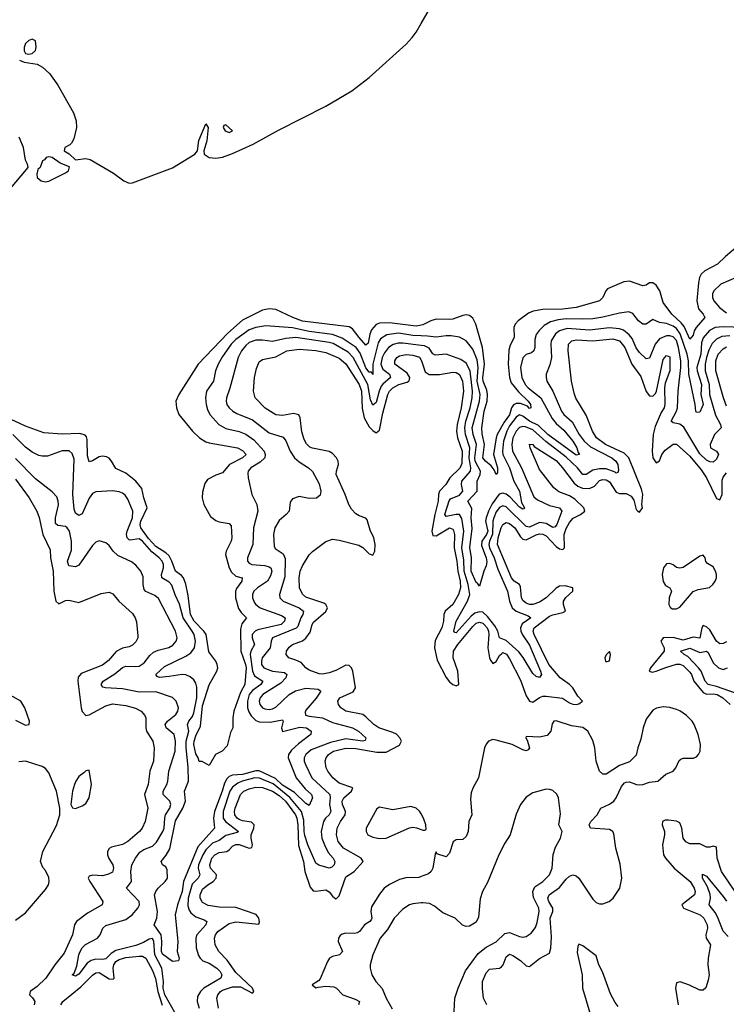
# Model space of a CAD drawing. Header units: inches. Extents: x 1694797 to 1849917, y 907313 to 1017959.
# Tile 537 of 656: x 1787595 to 1791829, y 991693 to 997596. Entities that reach past the tile are written whole.
import ezdxf

# ---------------------------------------------------------------- set-up
doc = ezdxf.new("R2010")
doc.units = ezdxf.units.IN
doc.header["$MEASUREMENT"] = 0
doc.layers.add('B7989', color=7, linetype='Continuous')
doc.layers.add('B7999', color=7, linetype='Continuous')

msp = doc.modelspace()

# ---------------------------------------------------------------- linework, layer by layer
at = {"layer": 'B7989', "color": 5}
for points, elevation in [([(1787593.2, 997353.2), (1787622.2, 997342.2), (1787699.6, 997330), (1787731.8, 997311.8), (1787773, 997273), (1787824, 997204), (1787917.7, 997037.7), (1787933.8, 996990), (1787935.6, 996950), (1787918.2, 996881.8), (1787904.8, 996855.2), (1787894.8, 996845.2), (1787865.2, 996830), (1787860.6, 996810), (1787891.2, 996791.2), (1787930, 996755.1), (1787990, 996763.6), (1788017.7, 996757.7), (1788155.8, 996675.8), (1788219.7, 996630), (1788250, 996616.6), (1788270, 996618), (1788510, 996709), (1788644.2, 996790), (1788659.3, 996810), (1788667.9, 996872.1), (1788710, 996971.2), (1788724.6, 996950), (1788716.8, 996870), (1788698, 996810), (1788701.1, 996790), (1788730, 996769.7), (1788770, 996765.6), (1788810, 996771.4), (1788870, 996793), (1788993.9, 996850), (1789145.8, 996934.2), (1789430, 997077.5), (1789584.4, 997170), (1789689.5, 997250), (1789910, 997450.1), (1789947.3, 997490), (1789970, 997521.8), (1790000, 997573.7)], 520), ([(1787530, 996573), (1787644.5, 996710), (1787642, 996730), (1787630, 996753.6), (1787618.1, 996830), (1787591.1, 996891.1)], 520), ([(1790000, 995764.3), (1789970, 995758.7), (1789810, 995778.9), (1789750, 995777), (1789730, 995768.5), (1789702.9, 995737.1), (1789692.5, 995710), (1789684, 995656), (1789670, 995645), (1789628.4, 995690), (1789590, 995743.7), (1789570, 995754.7), (1789290, 995789.6), (1789232.5, 995810), (1789130, 995858.9), (1789090, 995861.9), (1789050, 995854), (1788930, 995794.5), (1788842.8, 995717.2), (1788664.8, 995530), (1788548, 995350), (1788531.1, 995308.9), (1788533.4, 995270), (1788549.2, 995229.2), (1788630.1, 995130), (1788673.1, 995090), (1788710, 995066), (1788730, 995059.6), (1788899.3, 995030), (1788930, 995012.5), (1788951.2, 994990), (1788930.4, 994970), (1788851, 994929), (1788810, 994878.7), (1788770, 994866.2), (1788721.1, 994838.9), (1788704.2, 994815.8), (1788690, 994764), (1788688.8, 994730), (1788698.2, 994690), (1788737.9, 994617.9), (1788770, 994592.9), (1788790, 994585.5), (1788850, 994575.8), (1788861.6, 994561.6), (1788865.2, 994490), (1788861, 994470), (1788831.8, 994410), (1788827.2, 994390), (1788849.3, 994310), (1788863.1, 994283.1), (1788890, 994260.6), (1788928.5, 994250), (1788926.4, 994230), (1788893.3, 994186.7), (1788888.6, 994170), (1788888.2, 994130), (1788906, 994066), (1788921.7, 994041.7), (1788954.3, 994010), (1788925.4, 993974.6), (1788917.3, 993942.7), (1788919.9, 993810), (1788948.5, 993730), (1788951.5, 993710), (1788944.1, 993610), (1788918.4, 993561.6), (1788877.7, 993450), (1788871.3, 993411.3), (1788871.5, 993350), (1788857.6, 993322.4), (1788837.5, 993242.5), (1788808.3, 993211.7), (1788767.3, 993190), (1788730, 993125.2), (1788688.9, 993148.9), (1788670, 993149.2), (1788664.7, 993170), (1788650, 993194), (1788638, 993250), (1788639.3, 993270), (1788650, 993303.6), (1788678.9, 993361.1), (1788690, 993482.6), (1788730, 993608), (1788776.2, 993690), (1788781.2, 993710), (1788778.6, 993730), (1788770.8, 993750.8), (1788727.2, 993807.2), (1788711.3, 993910), (1788697.9, 993930), (1788640.7, 993990), (1788617.3, 994030), (1788604.5, 994144.5), (1788591.2, 994211.2), (1788577.2, 994250), (1788564.4, 994264.4), (1788529.3, 994289.3), (1788506.8, 994350), (1788490, 994381), (1788470, 994400.6), (1788410, 994438.1), (1788366.6, 994486.6), (1788319.6, 994550), (1788316.9, 994570), (1788321.1, 994590), (1788358.4, 994670), (1788337.6, 994730), (1788326.1, 994786.1), (1788291.3, 994830), (1788230, 994876.6), (1788170, 994904.7), (1788145.6, 994950), (1788130, 994967.4), (1788114.9, 994974.9), (1788090, 994978.5), (1788070, 994975.7), (1788030, 994950.9), (1788010, 994945.1), (1788000.8, 994980.8), (1787999, 995079), (1787995, 995095), (1787986.1, 995106.1), (1787954.8, 995114.8), (1787850, 995111.3), (1787740.2, 995120.2), (1787630, 995159.9), (1787513.3, 995213.3)], 520), ([(1790000, 995700.6), (1789950, 995702.5), (1789864.2, 995715.8), (1789794.2, 995705.8), (1789756.8, 995683.2), (1789742, 995658), (1789711.3, 995531.4), (1789710, 995469.8), (1789702.5, 995482.5), (1789690, 995482.2), (1789670, 995508), (1789636, 995596), (1789610.5, 995630.5), (1789526.6, 995686.6), (1789470, 995709.4), (1789330, 995726.9), (1789230, 995748.8), (1789070, 995760.7), (1789010, 995751.2), (1788970, 995737.3), (1788890, 995679.5), (1788862.4, 995650), (1788810, 995576.8), (1788784.1, 995530), (1788768.3, 995490), (1788757, 995430), (1788715.1, 995370), (1788708.9, 995330), (1788711.4, 995290), (1788719.7, 995259.7), (1788734.8, 995230), (1788788.7, 995168.7), (1788830, 995144.8), (1788910, 995128.1), (1788950, 995112.1), (1788997, 995077), (1789060.2, 995010), (1789066.4, 994990), (1789064.3, 994970), (1789036.3, 994943.7), (1788980.5, 994910), (1788964.2, 994890), (1788962.3, 994877.7), (1788964, 994850), (1788986.5, 994750), (1789015.3, 994690), (1789020.8, 994650), (1788995.1, 994550), (1788991.3, 994450), (1788959.4, 994370), (1788959.7, 994350), (1788970, 994338.2), (1788986.4, 994330), (1789064, 994324), (1789090, 994316.8), (1789098.9, 994310), (1789104.9, 994290), (1789097.8, 994262.2), (1789079.6, 994230), (1789019.7, 994190), (1788998.1, 994170), (1788989.6, 994150), (1788989, 994130), (1789001, 994101), (1789009.4, 994089.4), (1789035.5, 994070), (1789163.9, 994023.9), (1789186.2, 994010), (1789180.9, 993990), (1789161.4, 993970), (1789022.7, 993937.3), (1789005.5, 993930), (1788988.7, 993910), (1788987.9, 993890), (1789001.5, 993850), (1788979.5, 993810), (1788975.2, 993790), (1788990.5, 993690), (1789002.1, 993662.1), (1789051.5, 993630), (1789039.3, 993610), (1788990, 993573.8), (1788970.6, 993550), (1788959.8, 993510), (1788960.7, 993470), (1788967, 993447), (1788982.1, 993422.1), (1789010, 993394.8), (1789030, 993385.8), (1789095, 993385), (1789170, 993398.7), (1789174.3, 993390), (1789163.2, 993350), (1789169.3, 993329.3), (1789274.4, 993354.4), (1789312.8, 993350), (1789340.8, 993330), (1789338.8, 993310), (1789334.3, 993305.7), (1789265.2, 993254.8), (1789223.2, 993216.8), (1789206.4, 993190), (1789203.3, 993170), (1789251.1, 993050), (1789304.7, 992984.7), (1789343, 992950), (1789350.1, 992930), (1789330, 992884.2), (1789310, 992897.5), (1789242.5, 992962.5), (1789170, 993007.4), (1789126.9, 993046.9), (1789030, 993092.4), (1789010, 993092), (1788930, 993071.3), (1788870, 993067.4), (1788850, 993059), (1788835.7, 993044.3), (1788821.8, 993018.2), (1788808.1, 992970), (1788761.7, 992850), (1788755.6, 992810), (1788761.2, 992750), (1788663, 992637), (1788576.1, 992430), (1788567.8, 992370), (1788540.5, 992290), (1788526.4, 992230), (1788541.6, 992070), (1788538.6, 992010), (1788551.1, 991970), (1788546.8, 991953.2), (1788510, 991949.7), (1788450, 991992.9), (1788444.7, 992010), (1788446.3, 992070), (1788442.2, 992110), (1788400.2, 992170), (1788415.5, 992210), (1788421.3, 992250), (1788402.9, 992350), (1788409.9, 992370), (1788424.4, 992390), (1788465.7, 992430), (1788480.2, 992450), (1788479.2, 992499.2), (1788470, 992516.5), (1788449.7, 992530), (1788443.1, 992550), (1788473.1, 992586.9), (1788494.7, 992625.3), (1788527.4, 992792.6), (1788572.7, 992870), (1788588.4, 992910), (1788582.1, 992970), (1788605.5, 993030), (1788605.2, 993114.8), (1788591.7, 993231.7), (1788592.8, 993270), (1788607.5, 993330), (1788600.7, 993370), (1788607.8, 993390), (1788630, 993418.9), (1788638.7, 993441.3), (1788656.2, 993530), (1788655.3, 993595.3), (1788650, 993618.9), (1788638.2, 993638.2), (1788616.8, 993656.8), (1788590, 993668.8), (1788568.9, 993671.1), (1788490, 993657.6), (1788433.3, 993653.3), (1788418, 993658), (1788409.7, 993670), (1788462.6, 993717.4), (1788590, 993780.4), (1788619.6, 993800.4), (1788642.1, 993830), (1788647.9, 993870), (1788639.4, 993910), (1788629.2, 993930), (1788574.4, 994010), (1788552.8, 994092.8), (1788527.3, 994147.3), (1788506.6, 994206.6), (1788490, 994224.2), (1788446.4, 994250), (1788445.4, 994270), (1788456.9, 994310), (1788456.4, 994330), (1788448.6, 994350), (1788431.4, 994370), (1788386, 994406), (1788330, 994470.3), (1788310, 994483.9), (1788256.2, 994476.2), (1788250, 994476.9), (1788238, 994490), (1788235.5, 994510), (1788239.2, 994530), (1788271.3, 994610), (1788273.6, 994650), (1788242.5, 994722.5), (1788225.8, 994745.9), (1788210, 994757.9), (1788190, 994766.3), (1788150, 994771.5), (1788050, 994764.8), (1788030, 994755.8), (1788010, 994728.4), (1787970, 994634), (1787950, 994623.1), (1787930, 994636.9), (1787920.9, 994660.9), (1787913.5, 994750), (1787920.7, 994960.7), (1787910, 994996), (1787891, 995011), (1787850, 995011.3), (1787760.9, 994979.1), (1787730, 994978.5), (1787710, 994983.2), (1787670, 995003.9), (1787630, 995033.3), (1787553.4, 995110)], 540), ([(1790000, 995643.7), (1789890, 995657.2), (1789863.3, 995656.7), (1789831.9, 995648.1), (1789805.4, 995630), (1789781.2, 995598.8), (1789767.8, 995570), (1789759.5, 995530), (1789770, 995500.8), (1789810.7, 995470), (1789816.6, 995450), (1789770, 995410.9), (1789761.7, 995398.3), (1789748.6, 995370), (1789730, 995301.5), (1789710, 995284.4), (1789696.8, 995316.8), (1789681.4, 995410), (1789593.5, 995570), (1789562.7, 995602.7), (1789474.1, 995654.1), (1789450, 995661.8), (1789249.9, 995689.9), (1789190, 995684.5), (1789110, 995666.2), (1789050, 995675.4), (1789010, 995675.1), (1788970, 995660.1), (1788950, 995643.7), (1788924.2, 995610), (1788903.6, 995570), (1788853.6, 995386.4), (1788834, 995330), (1788831.5, 995310), (1788836.6, 995290), (1788849.4, 995270), (1788871.2, 995250), (1788895.4, 995235.4), (1788990, 995196.8), (1789090, 995118.9), (1789173.9, 995093.9), (1789190, 995070.4), (1789214.6, 995010), (1789242.3, 994970), (1789270, 994946.1), (1789326, 994910), (1789350, 994886.5), (1789390, 994813.4), (1789399.1, 994770), (1789394.7, 994745.3), (1789372.7, 994727.3), (1789330, 994724.8), (1789270, 994738), (1789230, 994724.5), (1789216.2, 994703.8), (1789208.8, 994650), (1789192.2, 994630), (1789150, 994594), (1789122.8, 994550), (1789116.1, 994510), (1789119.5, 994439.5), (1789126, 994426), (1789173.5, 994393.5), (1789185.9, 994365.9), (1789183.7, 994256.3), (1789151.1, 994150), (1789153.8, 994130), (1789174, 994110), (1789269.3, 994070), (1789295.1, 994050), (1789292.3, 994030), (1789278.5, 994010), (1789261.3, 993958.7), (1789251, 993949), (1789109.4, 993890), (1789101.2, 993870), (1789094.8, 993830), (1789047.5, 993770), (1789042.8, 993750), (1789044.6, 993730), (1789057.8, 993710), (1789110, 993690.4), (1789181.9, 993681.9), (1789195.9, 993670), (1789189.5, 993650), (1789160.6, 993619.4), (1789052.7, 993550), (1789036.6, 993530), (1789030.1, 993510), (1789033, 993490), (1789050, 993470.2), (1789064.7, 993464.7), (1789090, 993461.4), (1789110, 993465), (1789130, 993475.4), (1789209.2, 993550.8), (1789247.4, 993572.6), (1789310, 993587.9), (1789382.6, 993582.6), (1789398.6, 993570), (1789372, 993528), (1789310, 993456.5), (1789305.1, 993445.1), (1789307.4, 993427.4), (1789330, 993420.1), (1789410, 993410.7), (1789470, 993382.2), (1789590, 993350.1), (1789625.5, 993330), (1789668.8, 993290), (1789665.5, 993274.5), (1789648.9, 993271.1), (1789550, 993283.8), (1789457.8, 993262.2), (1789341.5, 993218.5), (1789309.2, 993190.8), (1789299.3, 993170), (1789299.8, 993150), (1789307.4, 993130), (1789345.1, 993050), (1789452.3, 992950), (1789455.4, 992930), (1789451, 992890), (1789458.9, 992850), (1789448.9, 992830), (1789427.8, 992810), (1789415.7, 992790), (1789401, 992730), (1789405.6, 992690), (1789420.8, 992650), (1789444.2, 992604.2), (1789472.8, 992570), (1789483.5, 992550), (1789479, 992530), (1789465.4, 992514.6), (1789450, 992509.1), (1789387.3, 992527.3), (1789370, 992539.3), (1789321.2, 992650), (1789304.2, 992704.3), (1789299.3, 992730), (1789298, 992798), (1789282.7, 992850), (1789213.8, 992933.8), (1789114.3, 993014.3), (1789031.5, 993048.5), (1789003.1, 993050), (1788928.6, 993031.4), (1788901.2, 993018.8), (1788870, 992995.3), (1788854.5, 992970), (1788813.8, 992850), (1788813.7, 992810), (1788828.4, 992788.4), (1788906, 992730), (1788897, 992723), (1788830, 992705.6), (1788790, 992676), (1788750, 992659.3), (1788710, 992619.9), (1788691.7, 992590), (1788666.8, 992530), (1788663.6, 992510), (1788673.3, 992470), (1788663.4, 992450), (1788627.5, 992412.5), (1788603.7, 992330), (1788603, 992283), (1788610, 992257.5), (1788620.9, 992240.9), (1788650, 992217.6), (1788700.1, 992200.1), (1788716.5, 992190), (1788709.3, 992170), (1788656.6, 992110), (1788650.1, 992090), (1788651.4, 992031.4), (1788666.3, 991986.3), (1788675.2, 991970), (1788692.8, 991952.8), (1788730, 991939.3), (1788775.6, 991910), (1788795.5, 991890), (1788806, 991870), (1788799.8, 991850), (1788697.3, 991790), (1788677.3, 991770), (1788659.6, 991740.4), (1788658, 991710), (1788670.7, 991670)], 560), ([(1788785.9, 991670), (1788776.8, 991730), (1788781.5, 991750), (1788797.3, 991770), (1788810, 991777.7), (1788870, 991798.3), (1788917.5, 991797.5), (1788990, 991760.7), (1788997, 991770), (1788990.2, 991790), (1788890, 991884.5), (1788837.8, 991957.8), (1788787.8, 992010), (1788766, 992050), (1788761.3, 992090), (1788768.1, 992110), (1788782.5, 992130), (1788850, 992178.3), (1788890, 992187.7), (1789027.1, 992172.9), (1789032.7, 992187.3), (1789027.7, 992210), (1789010.8, 992230.8), (1788890, 992272.6), (1788790, 992274.5), (1788724.5, 992284.5), (1788690, 992304.4), (1788675.8, 992330), (1788675.7, 992350), (1788690, 992383.2), (1788721.7, 992410), (1788754.6, 992430), (1788771.2, 992450), (1788773.1, 992470), (1788739.1, 992510), (1788733.9, 992530), (1788746.9, 992570), (1788764.2, 992590), (1788790, 992603.1), (1788835.2, 992610), (1788850, 992619.1), (1788870, 992641.9), (1788890, 992652.1), (1788910, 992651.5), (1788970, 992628.7), (1788985.9, 992634.1), (1788990.5, 992649.5), (1788981.3, 992690), (1788981.6, 992710), (1788998.3, 992750), (1789000.8, 992770), (1788984.8, 992784.8), (1788930, 992794), (1788910, 992801.7), (1788898.4, 992810), (1788884.8, 992830), (1788882.5, 992850), (1788886.9, 992870), (1788918.4, 992950), (1788938, 992970), (1788970, 992985), (1789010, 992994.4), (1789050, 992992.8), (1789110, 992971.9), (1789150, 992944.3), (1789187.1, 992910), (1789246.8, 992830), (1789256, 992810), (1789261.7, 992770), (1789265.8, 992645.8), (1789296.4, 992550), (1789304.2, 992490), (1789334.7, 992394.7), (1789353.4, 992373.4), (1789370, 992371.6), (1789430, 992379.9), (1789450, 992368.3), (1789470, 992341.7), (1789490, 992326), (1789493.1, 992326.9), (1789510, 992343.5), (1789550, 992458.3), (1789598.6, 992490), (1789652.3, 992550), (1789641.3, 992570), (1789535.9, 992630), (1789503.6, 992670), (1789493.6, 992710), (1789496.6, 992750), (1789516.3, 992790), (1789545.9, 992830), (1789547.4, 992850), (1789529, 992890), (1789527.5, 992910), (1789537.2, 992930), (1789583, 992970), (1789591.4, 992990), (1789510, 993019.7), (1789471, 993051), (1789440.8, 993090), (1789431.4, 993110), (1789425.5, 993150), (1789430.8, 993170), (1789445, 993190), (1789475.6, 993210), (1789550, 993228.8), (1789610, 993226.7), (1789735.4, 993204.6), (1789790, 993205), (1789870, 993245.9), (1789882.1, 993270), (1789873.6, 993290), (1789852, 993312), (1789830, 993323.6), (1789747.2, 993350), (1789716.6, 993370), (1789670, 993416.1), (1789650.1, 993430.1), (1789550, 993450.1), (1789520.2, 993470), (1789504.3, 993490), (1789501.5, 993510), (1789514, 993530), (1789593.7, 993566.3), (1789606.6, 993590), (1789590.6, 993690.6), (1789583, 993710), (1789570, 993724.7), (1789550, 993725.5), (1789490, 993694.7), (1789450, 993680.7), (1789410, 993672.9), (1789390, 993674.2), (1789330, 993696.3), (1789310.2, 993710), (1789281.7, 993741.8), (1789250, 993757.3), (1789207.2, 993770), (1789191.3, 993790), (1789193.7, 993810), (1789210, 993834.5), (1789230.3, 993850), (1789290, 993872.5), (1789310, 993887.5), (1789335.8, 993924.2), (1789347.6, 993970), (1789355.7, 993984.3), (1789430, 994047.7), (1789438.5, 994070), (1789429.2, 994089.3), (1789417.2, 994097.2), (1789310, 994134.4), (1789290, 994151.3), (1789271.4, 994190), (1789269.1, 994249.1), (1789276.2, 994290), (1789290, 994322.3), (1789330, 994387.1), (1789350, 994408.2), (1789430, 994467.8), (1789470, 994481.5), (1789510, 994476.2), (1789626.2, 994446.2), (1789651.3, 994431.3), (1789690, 994393.6), (1789710, 994386.6), (1789722, 994410), (1789724.7, 994450), (1789716.2, 994490), (1789695.9, 994535.9), (1789677.5, 994597.5), (1789668.1, 994608.1), (1789630, 994622), (1789610, 994634.3), (1789582.4, 994662.4), (1789566.3, 994690), (1789546, 994750), (1789491.8, 994870), (1789492.7, 994890), (1789504.6, 994930), (1789502.5, 994950), (1789493.1, 994970), (1789470, 994995), (1789450, 995007.1), (1789350, 995026.4), (1789334.3, 995034.3), (1789313.6, 995053.6), (1789299.4, 995079.4), (1789284.8, 995124.8), (1789275.9, 995210), (1789268, 995228), (1789235, 995235), (1789170, 995223.3), (1789130, 995227.5), (1789066.2, 995266.2), (1789005.2, 995330), (1788995, 995370), (1789001.8, 995450), (1789014.7, 995505.3), (1789030, 995544.5), (1789050, 995559.1), (1789130, 995574), (1789195.8, 995610), (1789270, 995621.5), (1789370, 995612), (1789430, 995600.4), (1789510, 995567), (1789550, 995532.7), (1789629.9, 995410), (1789642.1, 995370), (1789647.1, 995267.1), (1789658.4, 995210), (1789690, 995155.4), (1789710, 995132.3), (1789730, 995119.9), (1789750, 995134.3), (1789770, 995236.9), (1789801.7, 995350), (1789811.2, 995370), (1789830.8, 995390), (1789866.6, 995410), (1789916.7, 995423.3), (1789928.9, 995431.1), (1789931.9, 995450), (1789916.8, 995476.8), (1789843.7, 995530), (1789842, 995550), (1789854.7, 995570), (1789870, 995579.9), (1789910, 995588.8), (1789950, 995585.3), (1789990, 995572.2), (1790000, 995555.9)], 580), ([(1788531.7, 991630), (1788464.6, 991750), (1788455.2, 991790), (1788455.6, 991830), (1788447, 991910), (1788404.6, 991990), (1788398.2, 992070), (1788390, 992087.9), (1788370, 992083.1), (1788336.6, 992063.4), (1788290, 992044.7), (1788170, 992016), (1788142.7, 991997.3), (1788110, 991965.1), (1788090, 991961.7), (1788050, 991964.3), (1788023.3, 991956.7), (1787999.4, 991940.6), (1787950, 991874.5), (1787930, 991862.7), (1787909.7, 991869.7), (1787920.1, 991879.9), (1787938, 991922), (1787948.8, 991990), (1787956.9, 992010), (1787969.2, 992030.8), (1787988.9, 992051.1), (1788061.4, 992090), (1788077.1, 992110), (1788093.5, 992150), (1788110, 992164.6), (1788230, 992200.7), (1788269.5, 992230.5), (1788302.6, 992270), (1788312.3, 992290), (1788311.4, 992310), (1788233.8, 992390), (1788264.8, 992430), (1788260.2, 992490), (1788266.2, 992530), (1788288.1, 992570), (1788315.1, 992604.9), (1788339.2, 992620.8), (1788390, 992641.2), (1788414.8, 992665.2), (1788452.7, 992730), (1788460.1, 992750), (1788463.7, 992810), (1788469, 992830), (1788493.6, 992870), (1788500.2, 992890), (1788494.3, 992910), (1788453.6, 992950), (1788454.1, 992970), (1788476.2, 993010), (1788481.8, 993030), (1788487.8, 993090), (1788526.2, 993210), (1788529.3, 993270), (1788519.9, 993310), (1788472.8, 993350), (1788465.9, 993370), (1788480.2, 993390), (1788530.6, 993430), (1788542.6, 993450), (1788545.5, 993470), (1788532.9, 993510), (1788510, 993531.6), (1788410, 993567.3), (1788310, 993564.3), (1788210, 993584.4), (1788109, 993590), (1788093.8, 993593.8), (1788083.5, 993610), (1788094.2, 993630), (1788165.1, 993674.9), (1788210, 993712.8), (1788230, 993721), (1788290, 993717.7), (1788310, 993721.2), (1788340.1, 993739.9), (1788374.9, 993785.1), (1788395.9, 993804.1), (1788423.5, 993816.5), (1788487.7, 993832.3), (1788513.1, 993846.9), (1788532.8, 993870), (1788537.5, 993890), (1788528.5, 993930), (1788425.5, 994125.5), (1788404.4, 994144.4), (1788350, 994168.4), (1788340.8, 994180.8), (1788334, 994210), (1788335.3, 994255.3), (1788320.8, 994290), (1788290, 994326.2), (1788264.9, 994344.9), (1788182.9, 994382.9), (1788155.5, 994410), (1788130, 994444.2), (1788110, 994460.7), (1788070, 994471.5), (1788050, 994464.7), (1788030, 994444), (1787950, 994326), (1787930, 994315.1), (1787890, 994322.6), (1787880.3, 994350), (1787904.5, 994415.5), (1787905.9, 994470), (1787892.3, 994530), (1787879.9, 994550), (1787870, 994557.4), (1787823.9, 994563.9), (1787810, 994576.2), (1787809.4, 994610), (1787827.8, 994687.8), (1787826, 994710), (1787816.2, 994736.2), (1787790, 994765.7), (1787690, 994843.2), (1787570, 994964.5)], 560), ([(1787570, 994842.3), (1787652.3, 994730), (1787697.8, 994650), (1787711.2, 994611.2), (1787732.5, 994510), (1787777.1, 994417.1), (1787779, 994370), (1787795.3, 994290), (1787799.7, 994170), (1787810.8, 994110.8), (1787830, 994094.3), (1787870, 994113.5), (1787890, 994115.8), (1787950, 994102), (1788083.4, 994156.6), (1788130, 994163.7), (1788153.1, 994153.1), (1788189.4, 994110), (1788270, 994037), (1788287.3, 994010), (1788294, 993986), (1788302.7, 993902.7), (1788302.2, 993890), (1788290, 993866.7), (1788270, 993846.5), (1788250, 993836), (1788210, 993827.5), (1788171.9, 993808.1), (1788126, 993754), (1788090, 993725.8), (1787962.8, 993677.2), (1787945.1, 993654.9), (1787942.1, 993630), (1787963.8, 993470), (1787970, 993448.3), (1787990, 993423.7), (1788010, 993427.9), (1788110, 993482.8), (1788150, 993493.9), (1788230, 993484.3), (1788288, 993468), (1788322, 993450), (1788344.3, 993424.3), (1788349.9, 993409.9), (1788349.9, 993350), (1788354.8, 993330), (1788392.9, 993270), (1788400.4, 993230), (1788395.9, 993150), (1788374.1, 993090), (1788364.2, 993010), (1788343.1, 992950), (1788363.2, 992870), (1788346.5, 992790), (1788329, 992750), (1788313.2, 992730), (1788241.8, 992670), (1788210, 992650.7), (1788144.8, 992635.2), (1788130, 992626.7), (1788121.7, 992610), (1788121.2, 992590), (1788128.2, 992568.2), (1788153.2, 992530), (1788157.5, 992510), (1788150, 992486), (1788127.5, 992472.5), (1788090, 992463.4), (1788030, 992467.8), (1788010, 992461.3), (1788005.6, 992450), (1788014.1, 992430), (1788093.3, 992310), (1788088.5, 992290), (1788000.3, 992239.7), (1787935, 992190), (1787923.9, 992170), (1787910.3, 992109.7), (1787861.2, 991998.8), (1787805, 991930), (1787751.2, 991850), (1787699.3, 991800.7), (1787657.2, 991770), (1787653.5, 991750), (1787671.6, 991731.6), (1787684.5, 991710), (1787682.1, 991690)], 580), ([(1787570, 993397.1), (1787630, 993367.1), (1787651.6, 993370), (1787654, 993390), (1787626, 993470), (1787601.7, 993510), (1787510, 993561.9)], 580), ([(1787570, 992198), (1787630, 992240.5), (1787750, 992381.3), (1787768, 992410), (1787772.1, 992430), (1787770, 992454), (1787750, 992495.1), (1787733.3, 992513.3), (1787719.5, 992550), (1787732.8, 992610), (1787814.3, 992765.7), (1787834.5, 992830), (1787835.1, 992870), (1787814.5, 992970), (1787770, 993081.7), (1787750, 993106.4), (1787730, 993118.7), (1787630, 993151.1), (1787590, 993146.2)], 620), ([(1790000, 992834.1), (1789990, 992851.1), (1789970, 992869.7), (1789938.8, 992878.8), (1789830, 992859.9), (1789750, 992874.1), (1789734.5, 992865.5), (1789671.9, 992750), (1789670.1, 992730), (1789680.9, 992710), (1789710, 992694.2), (1789750, 992686.9), (1789790, 992689.3), (1789930, 992751), (1789950, 992754.5), (1789971.9, 992751.9), (1790000, 992741)], 620), ([(1790000, 992459.4), (1789986, 992454), (1789909.1, 992450.9), (1789870, 992442), (1789810, 992412.2), (1789779.6, 992390), (1789750, 992354), (1789703.2, 992276.8), (1789699.5, 992250), (1789705.3, 992210), (1789700.1, 992199.9), (1789692.3, 992190), (1789660.5, 992170), (1789631, 992129), (1789618.3, 992121.7), (1789601.8, 992118.2), (1789550, 992120.2), (1789526.6, 992113.4), (1789515.2, 992104.8), (1789504.4, 992090), (1789504.1, 992070), (1789529.1, 992010), (1789512.2, 991990), (1789470, 991979.8), (1789451, 991969), (1789438.5, 991950), (1789394.9, 991845.1), (1789386, 991834), (1789346.8, 991810), (1789370, 991791.3), (1789383.2, 991796.8), (1789430, 991801.5), (1789477.3, 991797.3), (1789493.4, 991790), (1789530.8, 991750.8), (1789604.3, 991724.3), (1789630.1, 991710.1), (1789625.2, 991690)], 620), ([(1790000, 992300.9), (1789950, 992295.6), (1789930, 992288.6), (1789890, 992263.1), (1789839.1, 992210), (1789799.3, 992140.7), (1789755, 992090), (1789710.4, 991990.4), (1789694.9, 991930), (1789694.9, 991910), (1789705.5, 991870), (1789728.9, 991830), (1789767.6, 991787.6), (1789790, 991730.8), (1789826.4, 991666.4)], 640), ([(1787840.8, 991690), (1787853.5, 991710), (1787961.4, 991798.6), (1788030, 991868.1), (1788050, 991881.1), (1788070, 991883.8), (1788130, 991846.2), (1788155.6, 991844.4), (1788161.4, 991850), (1788155.4, 991910), (1788158.3, 991930), (1788170.1, 991949.9), (1788190, 991961.2), (1788230, 991972.8), (1788310, 991982.2), (1788330, 991982.1), (1788350, 991970.6), (1788390, 991894.8), (1788408.8, 991848.7), (1788422.4, 991770), (1788447.7, 991687.7)], 580)]:
    msp.add_lwpolyline(points, dxfattribs=dict(at, elevation=elevation))
for points, elevation in [([(1787670, 997480.3), (1787650, 997471.9), (1787630, 997452.5), (1787622.4, 997430), (1787620.9, 997410), (1787630, 997392.5), (1787650, 997388.7), (1787670, 997394.4), (1787690, 997410.7), (1787694, 997434), (1787688.8, 997468.8)], 540), ([(1788830, 996966), (1788818, 996962), (1788814, 996950), (1788826.4, 996930), (1788850, 996920.5), (1788869, 996930)], 540), ([(1787770, 996774.2), (1787754, 996770), (1787744.2, 996755.8), (1787730.8, 996750), (1787716.3, 996710), (1787702.9, 996697.1), (1787697.4, 996670), (1787700.3, 996650), (1787722.6, 996630), (1787750, 996623.9), (1787770, 996628.1), (1787870, 996677.4), (1787886.6, 996690), (1787893.6, 996713.6), (1787836.4, 996736.4), (1787790, 996769.7)], 520), ([(1788010, 993096), (1787990, 993093.2), (1787979.9, 993080.1), (1787950, 993058), (1787930.4, 993030), (1787922.6, 993010), (1787910.6, 992970), (1787901, 992890), (1787911, 992871), (1787930, 992866.8), (1787970, 992882.4), (1787990, 992897.1), (1788011, 992930), (1788025.1, 993010)], 620)]:
    msp.add_lwpolyline(points, close=True, dxfattribs=dict(at, elevation=elevation))
at = {"layer": 'B7999', "color": 5}
for points, elevation in [([(1790000, 997573.7), (1790295.5, 998084.5)], 520), ([(1791899.6, 996240.4), (1791823.6, 996176.4), (1791777.6, 996130), (1791700.8, 996090), (1791679, 996070), (1791669.3, 996050.7), (1791662.2, 996017.8), (1791652.6, 995910), (1791663, 995863), (1791691.1, 995830), (1791701.3, 995810), (1791649.7, 995750.3), (1791637.2, 995730), (1791630, 995705.1), (1791610, 995680.3), (1791577.1, 995757.1), (1791559.2, 995779.2), (1791503.7, 995830), (1791450, 995901.1), (1791430.6, 995970.6), (1791410, 996004), (1791390, 996018.3), (1791370, 996019.3), (1791350, 996005.4), (1791330, 995999.7), (1791250, 996027.9), (1791215.7, 996024.3), (1791118.2, 995981.8), (1791107.2, 995970), (1791088.9, 995930), (1791068.6, 995911.4), (1791050, 995903.7), (1790930.1, 995869.9), (1790850, 995861.4), (1790730, 995858.7), (1790671.5, 995848.5), (1790643, 995837), (1790582.3, 995790), (1790564.8, 995770), (1790555.6, 995750), (1790557.2, 995690), (1790534.7, 995645.3), (1790525.4, 995614.6), (1790522.5, 995530), (1790530.4, 995450), (1790539.8, 995419.8), (1790584.1, 995364.1), (1790642.3, 995310), (1790656.6, 995290), (1790658.4, 995270), (1790650, 995265.8), (1790638.7, 995278.7), (1790595.3, 995295.3), (1790570, 995295), (1790553.6, 995286.4), (1790541.5, 995270), (1790530, 995227.1), (1790497.4, 995182.6), (1790456.7, 995110), (1790449.2, 995090), (1790435.1, 994990), (1790458.4, 994910), (1790458, 994882), (1790450, 994869), (1790437.8, 994897.8), (1790420.8, 994920.8), (1790386, 994950), (1790369.9, 994970), (1790379.6, 995050), (1790366.4, 995113.6), (1790364.2, 995150), (1790378.7, 995250), (1790396.5, 995310), (1790398.8, 995350), (1790394.9, 995374.9), (1790372.3, 995430), (1790370, 995449.5), (1790381, 995530), (1790367.7, 995630), (1790329.2, 995770), (1790310, 995807.1), (1790290, 995822.4), (1790270, 995826.6), (1790250, 995823.1), (1790190, 995801.2), (1790170, 995798.2), (1790090, 995800.2), (1790057.8, 995790), (1790010, 995766.2), (1790000, 995764.3)], 520), ([(1791887.7, 996050), (1791796.9, 996010), (1791753.8, 995970), (1791746.8, 995953.2), (1791746, 995930), (1791754.1, 995910), (1791787.7, 995870), (1791830, 995838.5)], 540), ([(1791930.1, 995749.9), (1791810, 995754.2), (1791763.2, 995750), (1791727.9, 995732.1), (1791690.5, 995689.5), (1791680.5, 995659.5), (1791676.2, 995590), (1791653.4, 995510), (1791654.7, 995490), (1791679.9, 995410), (1791677.7, 995350), (1791690.7, 995290), (1791670, 995242.3), (1791650, 995242), (1791646.4, 995250), (1791643.7, 995290), (1791605.1, 995470), (1791601.9, 995550), (1791594.5, 995590), (1791553.4, 995713.4), (1791530, 995745), (1791510, 995759.3), (1791470, 995775.6), (1791430, 995780.7), (1791390, 995798.5), (1791350, 995770.9), (1791330, 995769.8), (1791303.7, 995790), (1791270, 995834.8), (1791244.7, 995844.7), (1791190, 995837.4), (1791090, 995813), (1791030, 995803.6), (1790970, 995799.9), (1790870, 995802.4), (1790822.4, 995797.6), (1790774.9, 995785.1), (1790737.4, 995762.6), (1790707, 995733), (1790690.5, 995709.5), (1790681.6, 995678.4), (1790682.2, 995630), (1790676.6, 995610), (1790661.3, 995598.7), (1790630, 995589), (1790610, 995568.2), (1790596.4, 995510), (1790603.8, 995450), (1790624.2, 995410), (1790641.2, 995390), (1790717.3, 995330), (1790784.8, 995204.8), (1790810, 995174.4), (1790855.4, 995135.4), (1790909.7, 995070), (1790933.3, 995030), (1790941, 995001), (1790950.3, 994989.7), (1790930, 994985.4), (1790759.5, 995110), (1790703.3, 995163.3), (1790649.3, 995189.3), (1790610, 995219.6), (1790590, 995228), (1790570, 995212.4), (1790530, 995160.8), (1790513.7, 995130), (1790493.8, 995070), (1790487.2, 995010), (1790490, 994990.3), (1790529.2, 994910), (1790556.5, 994830), (1790589.1, 994770), (1790601.9, 994701.9), (1790620.2, 994670), (1790617.2, 994662.8), (1790610, 994661.2), (1790590, 994672.7), (1790534.4, 994734.4), (1790510, 994752.3), (1790490, 994758.5), (1790468.8, 994751.2), (1790426.8, 994693.2), (1790404.3, 994650), (1790389.8, 994610), (1790386.8, 994590), (1790399.9, 994530), (1790392.8, 994510), (1790364.5, 994470), (1790362.8, 994442.8), (1790390.5, 994370), (1790393.8, 994346.2), (1790390, 994321.3), (1790375.9, 994290), (1790350, 994199.3), (1790337.8, 994217.8), (1790330, 994221.1), (1790300.7, 994290), (1790302.1, 994370), (1790292.2, 994432.2), (1790306.3, 994546.3), (1790301.3, 994610), (1790304.7, 994664.7), (1790281.2, 994710), (1790336.6, 994770), (1790336, 994830), (1790354.3, 994870), (1790355.9, 994890), (1790325.2, 994950), (1790322.5, 994970), (1790332.2, 995050), (1790312.6, 995110), (1790307.3, 995150), (1790349.7, 995310), (1790355.1, 995350), (1790337.1, 995430), (1790342.7, 995510), (1790336.1, 995556.1), (1790310, 995620.6), (1790270, 995671.6), (1790230, 995692.7), (1790180.6, 995700.6), (1790150, 995701.7), (1790090, 995691.9), (1790039.1, 995699.1), (1790000, 995700.6)], 540), ([(1791850, 995699.8), (1791803, 995697), (1791770, 995681.7), (1791745.6, 995654.4), (1791724.5, 995615.5), (1791709.7, 995570.3), (1791702.7, 995530), (1791702.4, 995490), (1791726.9, 995410), (1791729.5, 995350), (1791764.8, 995224.8), (1791794.1, 995170), (1791799.3, 995150), (1791759.1, 995110), (1791731.7, 995050), (1791735.2, 995030), (1791770.3, 995010), (1791782.6, 994990), (1791770, 994962), (1791750, 994943.2), (1791730, 994944.4), (1791710, 994955.6), (1791670, 994992.8), (1791574.1, 995154.1), (1791550, 995170.8), (1791510, 995178.4), (1791498.4, 995190), (1791530.2, 995249.8), (1791536.4, 995270), (1791539.9, 995370), (1791557.2, 995510), (1791556.9, 995550), (1791543.1, 995630), (1791530, 995673.2), (1791510, 995694.5), (1791490, 995701.3), (1791470, 995700.7), (1791430, 995683), (1791402.5, 995650), (1791370, 995567.8), (1791350, 995563.7), (1791310, 995600.7), (1791290, 995629.1), (1791264.7, 995684.7), (1791247.7, 995707.7), (1791214, 995734), (1791190, 995743.3), (1791130, 995749.6), (1791010, 995734.1), (1790874.9, 995745.1), (1790830, 995731.1), (1790806.5, 995713.5), (1790780.5, 995670), (1790777.5, 995650), (1790782.6, 995570), (1790772.5, 995527.5), (1790750.2, 995470), (1790749.1, 995450), (1790754.4, 995430), (1790789.7, 995369.7), (1790841.3, 995250), (1790856.6, 995230), (1790904.8, 995184.8), (1790947.6, 995110), (1790976.7, 995070), (1791014.8, 995034.8), (1791142.7, 994970), (1791168.3, 994950), (1791178.8, 994930), (1791183.8, 994896.2), (1791179.4, 994880.6), (1791170, 994878), (1791163.9, 994883.9), (1791110, 994902.8), (1791070, 994904.2), (1791030, 994895.3), (1790990, 994869.4), (1790970, 994870.4), (1790936.9, 994910), (1790870, 994973.9), (1790747.5, 995067.5), (1790670, 995137.5), (1790625.1, 995154.9), (1790610, 995156.6), (1790590, 995150.7), (1790569.7, 995130), (1790550.8, 995090), (1790543.5, 995050), (1790547.5, 995010), (1790601.1, 994910), (1790675, 994735), (1790697, 994717), (1790770, 994682.7), (1790829.5, 994669.5), (1790843, 994650), (1790814, 994570), (1790803.6, 994556.4), (1790790, 994551.1), (1790750, 994575.1), (1790710, 994581), (1790650, 994554.1), (1790630, 994558.2), (1790510, 994676), (1790490, 994681), (1790470, 994672.1), (1790450, 994644.7), (1790436.2, 994610), (1790430.8, 994589.2), (1790428.7, 994511.3), (1790409.8, 994470), (1790406.1, 994450), (1790409.6, 994430), (1790437.3, 994370), (1790461.1, 994301.1), (1790518, 994170), (1790530.1, 994110.1), (1790546.9, 994070), (1790569.4, 994049.4), (1790641.6, 994021.6), (1790657.3, 994010), (1790606.1, 993973.9), (1790595.3, 993950), (1790598.2, 993930), (1790607.8, 993907.8), (1790650, 993847.2), (1790715.9, 993690), (1790722.2, 993670), (1790710, 993653.1), (1790690, 993657.8), (1790670, 993676.8), (1790612.2, 993772.2), (1790586.2, 993806.2), (1790510, 993875.1), (1790469.6, 993889.6), (1790459.3, 993930), (1790442.7, 993962.7), (1790398.8, 994018.8), (1790370, 994044), (1790350, 994046.7), (1790322.4, 994037.6), (1790300.1, 994019.9), (1790210, 993920.7), (1790201.9, 993921.9), (1790196, 993930), (1790209.9, 993990), (1790279.1, 994110), (1790291.5, 994150), (1790282.7, 994210), (1790257.7, 994290), (1790256.1, 994356.1), (1790244, 994430), (1790255.9, 994530), (1790245.3, 994605.3), (1790229.5, 994629.5), (1790209.5, 994630.5), (1790150, 994618.4), (1790142.3, 994630), (1790168.4, 994711.6), (1790176.6, 994723.4), (1790230, 994746.1), (1790249.5, 994770), (1790242.2, 994810), (1790245, 994830), (1790295.4, 994890), (1790297.5, 994910), (1790288.8, 994970), (1790291.9, 995030), (1790265.9, 995110), (1790262.9, 995150), (1790269, 995190), (1790294.6, 995270), (1790306.6, 995330), (1790309.2, 995370), (1790294.4, 995490), (1790270, 995537.3), (1790238.7, 995558.7), (1790150, 995591.2), (1790084.5, 995584.5), (1790070, 995593.8), (1790047.8, 995627.8), (1790021.1, 995641.1), (1790000, 995643.7)], 560), ([(1790000, 995555.9), (1790003.6, 995550), (1790024.5, 995484.5), (1790048.6, 995468.6), (1790110, 995469.2), (1790190, 995483.9), (1790210, 995481.1), (1790230, 995469.1), (1790248.7, 995428.7), (1790255.2, 995370), (1790241.2, 995270), (1790216.5, 995170), (1790212.4, 995130), (1790217.6, 995090), (1790245.4, 995010), (1790245, 994935), (1790233.2, 994906.8), (1790171.7, 994850), (1790147.5, 994810), (1790110.5, 994769.5), (1790104.3, 994750), (1790103.2, 994710), (1790081.8, 994630), (1790064.1, 994530), (1790070, 994504.5), (1790090, 994502.2), (1790170, 994548.7), (1790190, 994542.3), (1790194.6, 994534.6), (1790200.1, 994510), (1790199.3, 994430), (1790215, 994350), (1790220.8, 994290), (1790234.7, 994230), (1790236.9, 994190), (1790224.7, 994150), (1790190.7, 994089.3), (1790145.4, 994050), (1790137.4, 994030), (1790134.9, 993990), (1790124.2, 993950), (1790085.4, 993874.6), (1790080.7, 993830), (1790096.6, 993756.6), (1790150, 993652.6), (1790170, 993626.1), (1790190, 993609.9), (1790210, 993601.5), (1790227, 993610), (1790220.7, 993690), (1790193, 993770), (1790194.5, 993810), (1790220.1, 993850), (1790310, 993958.1), (1790330, 993977.4), (1790350, 993984.9), (1790370, 993978.1), (1790379.1, 993970), (1790395.6, 993950), (1790403.7, 993930), (1790406.1, 993910), (1790400.3, 993830), (1790409.7, 993769.7), (1790415.8, 993755.9), (1790430, 993736.2), (1790450, 993749.2), (1790470, 993784.5), (1790483.1, 993796.9), (1790490, 993801.5), (1790511.3, 993791.3), (1790530, 993764.2), (1790596.4, 993636.5), (1790630, 993543.4), (1790650, 993511.3), (1790670, 993504.3), (1790710, 993533.4), (1790730, 993540.8), (1790750, 993541.3), (1790848.1, 993528.1), (1790890, 993501.5), (1790910, 993492.5), (1790930.5, 993490), (1790945.8, 993494.2), (1790967.1, 993510), (1790940.2, 993540.2), (1790908.7, 993590), (1790889.6, 993610), (1790834.2, 993650), (1790765.1, 993730), (1790677.9, 993910), (1790672.1, 993930), (1790677.4, 993950), (1790770, 994020.3), (1790790, 994028.9), (1790850, 994041.5), (1790865.4, 994050), (1790854.6, 994090), (1790854.4, 994110), (1790867.7, 994132.3), (1790909.2, 994170), (1790908.8, 994190), (1790862.9, 994202.9), (1790830, 994200.1), (1790810, 994187.7), (1790749.2, 994130), (1790710, 994103.5), (1790670, 994089.2), (1790650, 994090.8), (1790630, 994098.7), (1790612.9, 994112.9), (1790602.4, 994130), (1790596.5, 994196.5), (1790589.4, 994209.4), (1790557.6, 994230), (1790542.2, 994250), (1790457.8, 994450), (1790462, 994490), (1790479.9, 994550), (1790490, 994570.6), (1790510, 994582.1), (1790530, 994576.3), (1790561.9, 994550), (1790595.2, 994495.2), (1790610, 994481.1), (1790630, 994478.6), (1790690, 994506.8), (1790710, 994513.3), (1790730, 994512.7), (1790750, 994502.4), (1790810, 994437.8), (1790830, 994423.8), (1790850, 994420.2), (1790858.9, 994430), (1790858.3, 994510), (1790870, 994544.9), (1790890, 994580.9), (1790912.2, 994607.8), (1790955.8, 994630), (1790980.8, 994650), (1790976.1, 994670), (1790920.8, 994720.8), (1790890, 994741.6), (1790825.3, 994765.3), (1790795.8, 994790), (1790710, 994898.9), (1790654.4, 995030), (1790650, 995051.5), (1790670, 995049.5), (1790678, 995038), (1790810, 994952.7), (1790848.6, 994910), (1790916.9, 994816.9), (1790939.1, 994799.1), (1790968.2, 994788.2), (1791010, 994786), (1791039.7, 994800.3), (1791070, 994832.8), (1791090, 994838.5), (1791110, 994836.6), (1791130, 994825.7), (1791170, 994763.6), (1791190, 994754.8), (1791230, 994756.2), (1791259.6, 994739.6), (1791275.2, 994715.2), (1791290, 994659.7), (1791298.3, 994650), (1791310, 994643.4), (1791327.7, 994670), (1791323.6, 994690), (1791328.5, 994750), (1791321.2, 994781.2), (1791245.4, 994970), (1791216.5, 994996.5), (1791104.4, 995050), (1791050.6, 995090), (1791026.9, 995130), (1790990, 995224.2), (1790927.5, 995327.5), (1790916.9, 995356.9), (1790901.4, 995430), (1790880.8, 995610), (1790883.9, 995650), (1790903.9, 995670), (1790930, 995676.6), (1791030, 995670.9), (1791150, 995683.5), (1791190, 995670.7), (1791220.5, 995630), (1791262.9, 995530), (1791316.5, 995456.5), (1791350, 995368), (1791370, 995341.7), (1791390, 995339.7), (1791404.8, 995355.2), (1791410.2, 995369.8), (1791450, 995558.9), (1791470, 995583.5), (1791490, 995574), (1791491.7, 995490), (1791463.1, 995416.9), (1791458.7, 995390), (1791460.2, 995290), (1791456.8, 995270), (1791438.2, 995241.9), (1791402.4, 995157.6), (1791390.3, 995110), (1791384.3, 995010), (1791389.9, 994970), (1791410, 994939.1), (1791430, 994951.3), (1791442.9, 994990), (1791463.8, 995016.2), (1791510, 995050.6), (1791530, 995051.4), (1791610, 994979.6), (1791677.9, 994897.9), (1791710.2, 994850.2), (1791770, 994726.2), (1791790, 994718), (1791805, 994750), (1791804.6, 994835.4), (1791810, 994853), (1791830, 994880.2)], 580), ([(1791830, 995278.6), (1791812.2, 995330), (1791767.3, 995490), (1791765.9, 995550), (1791780.6, 995590), (1791810, 995623.6), (1791830, 995635.5)], 580), ([(1791830, 993865.3), (1791810, 993856.2), (1791790, 993854.2), (1791770, 993871.2), (1791730, 993939), (1791710, 993957.1), (1791690, 993963.8), (1791681.8, 993950), (1791670, 993888.5), (1791630, 993893.6), (1791570, 993877.1), (1791510, 993892), (1791450.4, 993889.6), (1791436.7, 993870), (1791457.6, 993830), (1791456.2, 993810), (1791375.9, 993710), (1791366.9, 993690), (1791384.9, 993684.9), (1791409.5, 993689.5), (1791466.7, 993713.3), (1791530, 993731.7), (1791550, 993733.2), (1791570, 993724.4), (1791610, 993684.3), (1791619.9, 993670), (1791633.8, 993630), (1791690, 993562.2), (1791710, 993553.1), (1791750, 993554.4), (1791773.8, 993550), (1791808.2, 993530), (1791853.3, 993490)], 580), ([(1791890, 993556.9), (1791770, 993599.2), (1791721.1, 993610), (1791702.4, 993630), (1791677.9, 993690), (1791662.8, 993710), (1791598.8, 993778.8), (1791576.1, 993790), (1791554.5, 993810), (1791610, 993828.2), (1791670, 993801.4), (1791710.9, 993810.9), (1791721.3, 993801.3), (1791750, 993739.9), (1791782.3, 993710), (1791810, 993700.7), (1791836.8, 993710)], 560), ([(1790394.1, 991690), (1790373.3, 991730), (1790367.5, 991787.5), (1790368.5, 991830), (1790390, 991881.8), (1790410, 991904.3), (1790469.4, 991910.6), (1790481.8, 991918.2), (1790492.9, 991930), (1790510, 991977.6), (1790530, 991993.6), (1790550, 991986.1), (1790595.7, 991955.7), (1790630, 991923.6), (1790650, 991920.2), (1790710, 991967.8), (1790770, 992000.3), (1790778.5, 992030), (1790781.4, 992098.6), (1790774.4, 992210), (1790790.3, 992250), (1790790.3, 992270), (1790766.2, 992310), (1790760.2, 992330), (1790768.5, 992350), (1790830, 992393.1), (1790870, 992444), (1790890, 992461.5), (1790910, 992468.4), (1790930, 992463.6), (1790945.5, 992450), (1791030, 992322.8), (1791050, 992303.9), (1791070, 992295.9), (1791090, 992296.3), (1791127.8, 992310), (1791152.1, 992330), (1791190.7, 992389.3), (1791202.3, 992450), (1791193.8, 992533.8), (1791167.9, 992630), (1791155.3, 992715.3), (1791149.7, 992730), (1791130, 992740.3), (1791014.5, 992750), (1791007.3, 992770), (1791017.7, 992790), (1791055, 992830), (1791077.1, 992870), (1791130, 992892.2), (1791155.6, 992910), (1791169.3, 992930), (1791200.5, 992999.5), (1791220.1, 993019.9), (1791230, 993025.3), (1791250, 993026.7), (1791290.3, 993010.3), (1791310, 993008.2), (1791330, 993010.2), (1791370, 993025.8), (1791419, 993030), (1791466.7, 993073.3), (1791510, 993090.3), (1791527.2, 993110), (1791545.9, 993154.1), (1791556.9, 993163.1), (1791570.7, 993169.3), (1791632, 993168), (1791650, 993176.4), (1791662.4, 993190), (1791672.1, 993210), (1791674.2, 993250), (1791659.8, 993310), (1791636.5, 993370), (1791625, 993390), (1791590, 993424.8), (1791550, 993453.2), (1791530, 993461.5), (1791490, 993473.5), (1791450, 993477.2), (1791411.2, 993468.8), (1791390, 993456.4), (1791350, 993402.6), (1791330.2, 993350.2), (1791317.3, 993282.7), (1791298.5, 993230), (1791290, 993186), (1791250, 993146), (1791190, 993125.1), (1791110, 993073.3), (1791090, 993072.8), (1791070, 993091.2), (1791050.3, 993150.3), (1791041.4, 993230), (1791030, 993274.6), (1791000.5, 993330), (1790970, 993352.4), (1790902.5, 993362.5), (1790810, 993393.4), (1790795.5, 993390), (1790784.8, 993375.2), (1790776.9, 993330), (1790755.4, 993304.6), (1790710, 993294.2), (1790630, 993299), (1790628.1, 993290), (1790636.4, 993276.4), (1790650.2, 993230), (1790641.4, 993218.6), (1790630, 993213.7), (1790610, 993218.2), (1790546, 993250), (1790450, 993277.4), (1790430, 993280.5), (1790404.9, 993270), (1790390, 993252.7), (1790379.5, 993230), (1790343.7, 993050), (1790310, 992989.3), (1790299.4, 992960.6), (1790296.7, 992923.3), (1790303.6, 992830), (1790285.7, 992790), (1790282, 992730), (1790270, 992698.4), (1790250, 992682), (1790210, 992679.1), (1790192.3, 992667.7), (1790170, 992599.3), (1790150, 992578), (1790095.5, 992595.5), (1790090, 992608), (1790084, 992596), (1790071.4, 992510), (1790060.3, 992490), (1790043.8, 992476.2), (1790000, 992459.4)], 620), ([(1790196, 991610), (1790203.1, 991730), (1790221.8, 991790), (1790266.3, 991893.7), (1790341.9, 991998.1), (1790390, 992036.5), (1790450, 992067.3), (1790502.5, 992117.5), (1790530, 992124.2), (1790590, 992098.9), (1790610, 992095.9), (1790630, 992099.7), (1790659.9, 992120.1), (1790686.1, 992153.9), (1790696, 992184), (1790707.7, 992250), (1790706, 992270), (1790674.3, 992334.3), (1790669.4, 992370), (1790682.8, 992397.2), (1790730, 992430.2), (1790769.8, 992470), (1790785.4, 992510), (1790791.3, 992591.3), (1790805.6, 992634.4), (1790836, 992690), (1790845.1, 992730), (1790826.6, 992770), (1790835.5, 992835.5), (1790823.1, 992930), (1790813.5, 992953.5), (1790790, 992974), (1790770, 992981.7), (1790750, 992983.1), (1790670, 992961.7), (1790630, 992934.7), (1790596, 992890), (1790570, 992833.2), (1790534.4, 992710), (1790501.1, 992658.9), (1790465.5, 992590), (1790397.4, 992422.6), (1790368.1, 992370), (1790355.2, 992324.8), (1790344.1, 992215.9), (1790330, 992186), (1790290, 992161.3), (1790270, 992158.9), (1790247.7, 992167.7), (1790204.5, 992210), (1790130, 992241.7), (1790080.5, 992280.5), (1790050, 992297.2), (1790010, 992302), (1790000, 992300.9)], 640), ([(1790000, 992741), (1790010, 992737.1), (1790023.1, 992736.9), (1790030, 992742), (1790028, 992770), (1790014.2, 992810), (1790000, 992834.1)], 620), ([(1791922.8, 992310), (1791800.9, 992490), (1791775.5, 992570), (1791770, 992635), (1791750, 992641.5), (1791730, 992635), (1791710, 992635.5), (1791670, 992655.3), (1791610, 992655.3), (1791587.5, 992667.5), (1791570.1, 992690), (1791562, 992750), (1791550, 992780.8), (1791530, 992791), (1791483.7, 992796.3), (1791463.5, 992796.5), (1791447.6, 992790), (1791444, 992770), (1791458, 992730), (1791459, 992710), (1791446.1, 992650), (1791452.6, 992590), (1791464.8, 992570), (1791516.8, 992510), (1791613, 992430), (1791636.9, 992390), (1791642, 992370), (1791638, 992350), (1791563.2, 992290), (1791564.9, 992284.9), (1791572.9, 992270), (1791672, 992230), (1791695.2, 992210), (1791715, 992170), (1791715.8, 992150), (1791705.9, 992110), (1791708.2, 992090), (1791734.7, 992050), (1791720.3, 991970), (1791719.3, 991930), (1791726, 991870), (1791721.6, 991838.4), (1791707.2, 991792.8), (1791690, 991777.3), (1791670, 991778), (1791608.1, 991808.1), (1791552.7, 991827.3), (1791530, 991821), (1791524, 991790), (1791541.5, 991690)], 580), ([(1791840.2, 992100.2), (1791810, 992131.6), (1791777.1, 992217.1), (1791763.1, 992243.1), (1791727.3, 992290), (1791733.8, 992330), (1791732.3, 992352.3), (1791717, 992397), (1791686.4, 992450), (1791686.2, 992473.8), (1791710, 992462.2), (1791810, 992340.1), (1791831, 992311)], 560), ([(1791180.5, 991680.5), (1791163.3, 991703.3), (1791136, 991756), (1791086.8, 991886.8), (1791066.1, 991930), (1791050, 991983.1), (1790970, 992043.2), (1790946.3, 992053.7), (1790940.2, 992039.8), (1790936.5, 992003.5), (1790965.3, 991870), (1790967.5, 991790), (1791027.2, 991587.2)], 580)]:
    msp.add_lwpolyline(points, dxfattribs=dict(at, elevation=elevation))
at = {"layer": 'B7999', "color": 5, "elevation": 620}
for points in [[(1791690, 994385.2), (1791670, 994379.5), (1791570, 994311.5), (1791550, 994307.6), (1791530, 994311.6), (1791510, 994327.6), (1791490, 994336.3), (1791470, 994333.3), (1791453.4, 994310), (1791445.2, 994270), (1791450, 994227.3), (1791464.5, 994204.5), (1791491, 994190), (1791501.6, 994170), (1791487.6, 994130), (1791485.3, 994090), (1791493.7, 994073.7), (1791504.8, 994064.8), (1791530, 994063.7), (1791550, 994073.7), (1791631.4, 994168.6), (1791660.2, 994179.8), (1791728.1, 994191.9), (1791748.3, 994210), (1791761.7, 994230), (1791769.7, 994250), (1791770.8, 994269.2), (1791764.4, 994290), (1791750, 994316.2), (1791716.2, 994336.2), (1791707.2, 994347.2), (1791702.7, 994370)], [(1791130, 993808), (1791110, 993788), (1791101, 993770), (1791104.7, 993750), (1791110, 993746), (1791130, 993752), (1791136, 993790)]]:
    msp.add_lwpolyline(points, close=True, dxfattribs=at)

doc.saveas('drawing.dxf')
